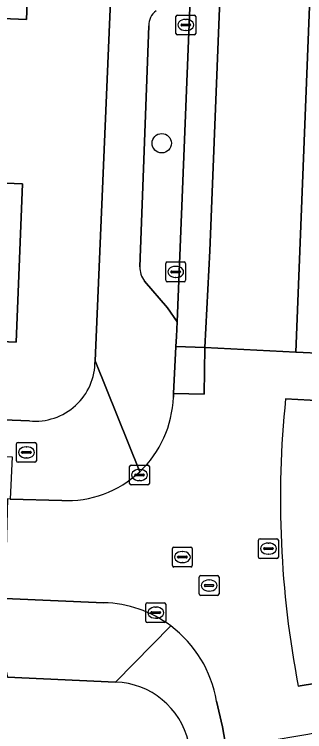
# Model space of a CAD drawing. Extents: x 161354 to 162026, y 386504 to 387460.
# Drawn here: x 161740.85 to 161755.51, y 387275.1 to 387311.28 of the extents above; entities that cross this region are included whole.
import ezdxf

# ---------------------------------------------------------------- set-up
doc = ezdxf.new("R2010")
doc.units = 0
for name, color, linetype in [('IMGEO_Boom', 7, 'Continuous'), ('IMGEO_Brandkraan', 7, 'Continuous'), ('IMGEO_Erf', 7, 'Continuous'), ('IMGEO_Groenvoorziening', 7, 'Continuous'), ('IMGEO_Kolk', 7, 'Continuous'), ('IMGEO_Pand', 7, 'Continuous'), ('IMGEO_Parkeervlak_open', 7, 'Continuous'), ('IMGEO_Rijbaan_lokaal_gesloten', 7, 'Continuous'), ('IMGEO_Rijbaan_lokaal_open', 7, 'Continuous'), ('IMGEO_Rioolput', 7, 'Continuous'), ('IMGEO_Voetpad_open', 7, 'Continuous')]:
    doc.layers.add(name, color=color, linetype=linetype)

msp = doc.modelspace()

# ---------------------------------------------------------------- linework, layer by layer
at = {"layer": 'IMGEO_Boom'}
msp.add_circle((161748.293, 387304.777), 0.489, dxfattribs=at)
at = {"layer": 'IMGEO_Brandkraan'}
for p, q in [((161741.034, 387289.683), (161741.886, 387289.683)), ((161740.959, 387288.757), (161740.959, 387289.609)), ((161741.447, 387289.463), (161741.472, 387289.463)), ((161741.96, 387289.609), (161741.96, 387288.757)), ((161741.218, 387289.177), (161741.218, 387289.189)), ((161741.656, 387289.14), (161741.258, 387289.14)), ((161741.261, 387289.226), (161741.659, 387289.226)), ((161741.702, 387289.189), (161741.702, 387289.177)), ((161741.886, 387288.683), (161741.034, 387288.683)), ((161741.47, 387288.903), (161741.445, 387288.903))]:
    msp.add_line(p, q, dxfattribs=at)
for points in [[(161741.034, 387289.683), (161741.886, 387289.683)], [(161740.959, 387288.757), (161740.959, 387289.609)], [(161741.96, 387289.609), (161741.96, 387288.757)], [(161741.886, 387288.683), (161741.034, 387288.683)]]:
    msp.add_lwpolyline(points, dxfattribs=at)
for centre, radius, start, end in [((161741.036, 387289.607), 0.0765, 91.552, 178.448), ((161741.036, 387289.607), 0.0765, 91.552, 178.448), ((161741.884, 387289.607), 0.0765, 1.552, 88.448), ((161741.884, 387289.607), 0.0765, 1.552, 88.448), ((161741.258, 387289.186), 0.0403, 85.8775, 175.7526), ((161741.255, 387289.176), 0.0366, 178.938, 274.7102), ((161741.659, 387289.183), 0.043, 264.8664, 352.4533), ((161741.663, 387289.188), 0.0386, 1.7309, 96.639), ((161741.036, 387288.759), 0.0765, 181.552, 268.448), ((161741.036, 387288.759), 0.0765, 181.552, 268.448), ((161741.884, 387288.759), 0.0765, 271.552, 358.448), ((161741.884, 387288.759), 0.0765, 271.552, 358.448)]:
    msp.add_arc(centre, radius, start, end, dxfattribs=at)
for centre, major_axis, ratio, start_param, end_param in [((161741.446, 387289.183), (-0.387, 0.002), 0.722429, 4.712389, 7.853982), ((161741.471, 387289.183), (-0.39, 0.002), 0.717154, 1.570796, 4.712389)]:
    msp.add_ellipse(centre, major_axis=major_axis, ratio=ratio, start_param=start_param, end_param=end_param, dxfattribs=at)
at = {"layer": 'IMGEO_Erf'}
for points in [[(161741.58, 387314.019), (161741.46, 387311.021), (161736.6, 387311.215), (161736.719, 387314.213)], [(161744.925, 387293.803), (161745.767, 387313.542)], [(161710.506, 387303.958), (161716.421, 387303.721), (161716.582, 387307.726), (161722.738, 387307.479), (161722.586, 387303.689), (161722.577, 387303.474), (161722.887, 387303.462), (161728.926, 387303.22), (161734.996, 387302.977), (161741.267, 387302.726), (161740.947, 387294.739), (161739.781, 387294.786), (161739.788, 387294.98), (161734.684, 387295.185), (161728.614, 387295.428), (161722.575, 387295.67), (161716.307, 387295.921), (161710.194, 387296.166)], [(161691.439, 387292.715), (161735.46, 387291.011), (161741.613, 387290.772)]]:
    msp.add_lwpolyline(points, dxfattribs=at)
msp.add_arc((161741.902, 387293.781), 3.023, 264.5099, 0.4169, dxfattribs=at)
at = {"layer": 'IMGEO_Groenvoorziening'}
msp.add_lwpolyline([(161745.962, 387277.602), (161740.509, 387277.851), (161740.428, 387278.146), (161730.277, 387278.502), (161730.236, 387278.232), (161704.119, 387279.248), (161704.147, 387279.69), (161700.052, 387279.843), (161700.021, 387279.396), (161653.208, 387281.315), (161653.225, 387282.57), (161645.84, 387282.862), (161645.779, 387281.605), (161630.612, 387282.233)], dxfattribs=at)
msp.add_arc((161745.819, 387273.666), 3.939, 13.2559, 87.9223, dxfattribs=at)
at = {"layer": 'IMGEO_Kolk'}
for p, q in [((161749.011, 387310.318), (161749.011, 387311.17)), ((161749.086, 387311.244), (161749.938, 387311.244)), ((161749.499, 387311.024), (161749.524, 387311.024)), ((161750.012, 387311.17), (161750.012, 387310.318)), ((161749.27, 387310.738), (161749.27, 387310.75)), ((161749.708, 387310.701), (161749.31, 387310.701)), ((161749.313, 387310.787), (161749.711, 387310.787)), ((161749.754, 387310.75), (161749.754, 387310.738)), ((161749.522, 387310.464), (161749.497, 387310.464)), ((161749.938, 387310.244), (161749.086, 387310.244)), ((161748.573, 387298.788), (161749.425, 387298.788)), ((161748.498, 387297.862), (161748.498, 387298.714)), ((161748.986, 387298.568), (161749.011, 387298.568)), ((161749.499, 387298.714), (161749.499, 387297.862)), ((161748.757, 387298.282), (161748.757, 387298.294)), ((161749.195, 387298.245), (161748.797, 387298.245)), ((161748.8, 387298.331), (161749.198, 387298.331)), ((161749.009, 387298.008), (161748.984, 387298.008)), ((161749.241, 387298.294), (161749.241, 387298.282)), ((161749.425, 387297.788), (161748.573, 387297.788)), ((161746.67, 387287.616), (161746.67, 387288.468)), ((161746.745, 387288.542), (161747.597, 387288.542)), ((161747.158, 387288.322), (161747.183, 387288.322)), ((161747.671, 387288.468), (161747.671, 387287.616)), ((161746.929, 387288.036), (161746.929, 387288.048)), ((161747.367, 387287.999), (161746.969, 387287.999)), ((161746.972, 387288.085), (161747.37, 387288.085)), ((161747.413, 387288.048), (161747.413, 387288.036)), ((161747.597, 387287.542), (161746.745, 387287.542)), ((161747.181, 387287.762), (161747.156, 387287.762)), ((161747.492, 387280.674), (161747.492, 387281.526)), ((161747.567, 387281.6), (161748.419, 387281.6)), ((161747.98, 387281.38), (161748.005, 387281.38)), ((161748.493, 387281.526), (161748.493, 387280.674)), ((161747.751, 387281.094), (161747.751, 387281.106)), ((161748.189, 387281.057), (161747.791, 387281.057)), ((161747.794, 387281.143), (161748.192, 387281.143)), ((161748.235, 387281.106), (161748.235, 387281.094)), ((161748.003, 387280.82), (161747.978, 387280.82)), ((161748.419, 387280.6), (161747.567, 387280.6))]:
    msp.add_line(p, q, dxfattribs=at)
for points in [[(161749.011, 387310.318), (161749.011, 387311.17)], [(161749.086, 387311.244), (161749.938, 387311.244)], [(161750.012, 387311.17), (161750.012, 387310.318)], [(161749.938, 387310.244), (161749.086, 387310.244)], [(161748.573, 387298.788), (161749.425, 387298.788)], [(161748.498, 387297.862), (161748.498, 387298.714)], [(161749.499, 387298.714), (161749.499, 387297.862)], [(161749.425, 387297.788), (161748.573, 387297.788)], [(161746.67, 387287.616), (161746.67, 387288.468)], [(161746.745, 387288.542), (161747.597, 387288.542)], [(161747.671, 387288.468), (161747.671, 387287.616)], [(161747.597, 387287.542), (161746.745, 387287.542)], [(161747.492, 387280.674), (161747.492, 387281.526)], [(161747.567, 387281.6), (161748.419, 387281.6)], [(161748.493, 387281.526), (161748.493, 387280.674)], [(161748.419, 387280.6), (161747.567, 387280.6)]]:
    msp.add_lwpolyline(points, dxfattribs=at)
for centre, radius, start, end in [((161749.088, 387311.168), 0.0765, 91.552, 178.448), ((161749.088, 387311.168), 0.0765, 91.552, 178.448), ((161749.936, 387311.168), 0.0765, 1.552, 88.448), ((161749.936, 387311.168), 0.0765, 1.552, 88.448), ((161749.31, 387310.747), 0.0403, 85.8775, 175.7526), ((161749.307, 387310.737), 0.0366, 178.938, 274.7102), ((161749.711, 387310.744), 0.043, 264.8664, 352.4533), ((161749.715, 387310.749), 0.0386, 1.7309, 96.639), ((161749.088, 387310.32), 0.0765, 181.552, 268.448), ((161749.088, 387310.32), 0.0765, 181.552, 268.448), ((161749.936, 387310.32), 0.0765, 271.552, 358.448), ((161749.936, 387310.32), 0.0765, 271.552, 358.448), ((161748.575, 387298.712), 0.0765, 91.552, 178.448), ((161748.575, 387298.712), 0.0765, 91.552, 178.448), ((161749.423, 387298.712), 0.0765, 1.552, 88.448), ((161749.423, 387298.712), 0.0765, 1.552, 88.448), ((161748.797, 387298.291), 0.0403, 85.8775, 175.7526), ((161748.794, 387298.281), 0.0366, 178.938, 274.7102), ((161749.198, 387298.288), 0.043, 264.8664, 352.4533), ((161749.202, 387298.293), 0.0386, 1.7309, 96.639), ((161748.575, 387297.864), 0.0765, 181.552, 268.448), ((161748.575, 387297.864), 0.0765, 181.552, 268.448), ((161749.423, 387297.864), 0.0765, 271.552, 358.448), ((161749.423, 387297.864), 0.0765, 271.552, 358.448), ((161746.747, 387288.466), 0.0765, 91.552, 178.448), ((161746.747, 387288.466), 0.0765, 91.552, 178.448), ((161747.595, 387288.466), 0.0765, 1.552, 88.448), ((161747.595, 387288.466), 0.0765, 1.552, 88.448), ((161746.969, 387288.045), 0.0403, 85.8775, 175.7526), ((161746.966, 387288.035), 0.0366, 178.938, 274.7102), ((161747.37, 387288.042), 0.043, 264.8664, 352.4533), ((161747.374, 387288.047), 0.0386, 1.7309, 96.639), ((161746.747, 387287.618), 0.0765, 181.552, 268.448), ((161746.747, 387287.618), 0.0765, 181.552, 268.448), ((161747.595, 387287.618), 0.0765, 271.552, 358.448), ((161747.595, 387287.618), 0.0765, 271.552, 358.448), ((161747.569, 387281.524), 0.0765, 91.552, 178.448), ((161747.569, 387281.524), 0.0765, 91.552, 178.448), ((161748.417, 387281.524), 0.0765, 1.552, 88.448), ((161748.417, 387281.524), 0.0765, 1.552, 88.448), ((161747.791, 387281.103), 0.0403, 85.8775, 175.7526), ((161747.788, 387281.093), 0.0366, 178.938, 274.7102), ((161748.192, 387281.1), 0.043, 264.8664, 352.4533), ((161748.196, 387281.105), 0.0386, 1.7309, 96.639), ((161747.569, 387280.676), 0.0765, 181.552, 268.448), ((161747.569, 387280.676), 0.0765, 181.552, 268.448), ((161748.417, 387280.676), 0.0765, 271.552, 358.448), ((161748.417, 387280.676), 0.0765, 271.552, 358.448)]:
    msp.add_arc(centre, radius, start, end, dxfattribs=at)
for centre, major_axis, ratio, start_param, end_param in [((161749.498, 387310.744), (-0.387, 0.002), 0.722429, 4.712389, 7.853982), ((161749.523, 387310.744), (-0.39, 0.002), 0.717154, 1.570796, 4.712389), ((161748.985, 387298.288), (-0.387, 0.002), 0.722429, 4.712389, 7.853982), ((161749.01, 387298.288), (-0.39, 0.002), 0.717154, 1.570796, 4.712389), ((161747.157, 387288.042), (-0.387, 0.002), 0.722429, 4.712389, 7.853982), ((161747.182, 387288.042), (-0.39, 0.002), 0.717154, 1.570796, 4.712389), ((161747.979, 387281.1), (-0.387, 0.002), 0.722429, 4.712389, 7.853982), ((161748.004, 387281.1), (-0.39, 0.002), 0.717154, 1.570796, 4.712389)]:
    msp.add_ellipse(centre, major_axis=major_axis, ratio=ratio, start_param=start_param, end_param=end_param, dxfattribs=at)
at = {"layer": 'IMGEO_Pand'}
for points in [[(161741.58, 387314.019), (161736.719, 387314.213), (161736.6, 387311.215), (161741.46, 387311.021)], [(161734.684, 387295.185), (161739.788, 387294.98), (161739.781, 387294.786), (161740.947, 387294.739), (161741.267, 387302.726), (161734.996, 387302.977)]]:
    msp.add_lwpolyline(points, close=True, dxfattribs=at)
at = {"layer": 'IMGEO_Parkeervlak_open'}
for points in [[(161747.422, 387297.825), (161748.582, 387296.478), (161749.067, 387295.765), (161749.789, 387313.724)], [(161747.646, 387310.703), (161747.182, 387298.543)]]:
    msp.add_lwpolyline(points, dxfattribs=at)
for centre, radius, start, end in [((161748.492, 387310.754), 0.847, 124.8995, 183.4545), ((161748.363, 387298.539), 1.181, 179.791, 217.1746)]:
    msp.add_arc(centre, radius, start, end, dxfattribs=at)
at = {"layer": 'IMGEO_Rijbaan_lokaal_gesloten'}
for points in [[(161753.463, 387420.181), (161753.782, 387417.976), (161753.833, 387416.395), (161753.252, 387400.903), (161752.942, 387393.862), (161752.866, 387390.605), (161750.133, 387321.953), (161750.092, 387321.014), (161749.856, 387314.921), (161749.789, 387313.724), (161749.067, 387295.765), (161749.043, 387295.035), (161749.007, 387294.518), (161750.468, 387294.47), (161750.721, 387299.346), (161755.377, 387415.892)], [(161755.377, 387415.892), (161750.721, 387299.346), (161750.468, 387294.47), (161755.059, 387294.244), (161759.334, 387401.873), (161760.833, 387401.83), (161760.874, 387402.878)], [(161756.263, 387287.324), (161756.336, 387289.523), (161756.416, 387291.791), (161754.547, 387291.877)], [(161755.191, 387277.395), (161757.03, 387277.697)]]:
    msp.add_lwpolyline(points, dxfattribs=at)
for points in [[(161760.709, 387398.691), (161760.833, 387401.83), (161759.334, 387401.873), (161755.059, 387294.244), (161756.533, 387294.175), (161756.697, 387297.734)], [(161750.468, 387294.47), (161749.007, 387294.518), (161748.889, 387292.154), (161750.433, 387292.127)]]:
    msp.add_lwpolyline(points, close=True, dxfattribs=at)
msp.add_arc((161804.003, 387286.821), 49.714, 174.1627, 190.9297, dxfattribs=at)
at = {"layer": 'IMGEO_Rijbaan_lokaal_open'}
for points in [[(161754.547, 387291.877), (161756.416, 387291.791), (161756.445, 387292.726), (161756.533, 387294.175), (161755.059, 387294.244), (161750.468, 387294.47), (161750.433, 387292.127), (161748.889, 387292.154), (161748.88, 387291.963)], [(161743.241, 387286.756), (161740.633, 387286.828), (161740.501, 387286.836), (161740.371, 387281.819), (161745.363, 387281.603)], [(161751.054, 387276.637), (161751.355, 387275.338), (161751.554, 387274.278), (161753.462, 387274.594), (161755.668, 387274.977), (161757.494, 387275.323), (161757.03, 387277.697), (161755.191, 387277.395)]]:
    msp.add_lwpolyline(points, dxfattribs=at)
for centre, radius, start, end in [((161743.49, 387292.142), 5.393, 313.2043, 358.0966), ((161804.003, 387286.821), 49.714, 174.1627, 190.9297), ((161743.491, 387292.143), 5.393, 267.3422, 313.1857), ((161745.21, 387275.689), 5.916, 53.2642, 88.5209), ((161745.209, 387275.682), 5.923, 9.2807, 53.2933)]:
    msp.add_arc(centre, radius, start, end, dxfattribs=at)
at = {"layer": 'IMGEO_Rioolput'}
for p, q in [((161753.183, 387283.904), (161753.183, 387284.756)), ((161753.258, 387284.83), (161754.11, 387284.83)), ((161753.671, 387284.61), (161753.696, 387284.61)), ((161754.184, 387284.756), (161754.184, 387283.904)), ((161748.836, 387283.477), (161748.836, 387284.329)), ((161748.911, 387284.403), (161749.763, 387284.403)), ((161749.837, 387284.329), (161749.837, 387283.477)), ((161753.442, 387284.324), (161753.442, 387284.336)), ((161753.88, 387284.287), (161753.482, 387284.287)), ((161753.485, 387284.373), (161753.883, 387284.373)), ((161753.926, 387284.336), (161753.926, 387284.324)), ((161749.095, 387283.897), (161749.095, 387283.909)), ((161749.138, 387283.946), (161749.536, 387283.946)), ((161749.324, 387284.183), (161749.349, 387284.183)), ((161749.579, 387283.909), (161749.579, 387283.897)), ((161753.694, 387284.05), (161753.669, 387284.05)), ((161749.533, 387283.86), (161749.135, 387283.86)), ((161749.347, 387283.623), (161749.322, 387283.623)), ((161754.11, 387283.83), (161753.258, 387283.83)), ((161749.763, 387283.403), (161748.911, 387283.403)), ((161750.186, 387282.043), (161750.186, 387282.895)), ((161750.261, 387282.969), (161751.113, 387282.969)), ((161751.187, 387282.895), (161751.187, 387282.043)), ((161750.445, 387282.463), (161750.445, 387282.475)), ((161750.488, 387282.512), (161750.886, 387282.512)), ((161750.674, 387282.749), (161750.699, 387282.749)), ((161750.929, 387282.475), (161750.929, 387282.463)), ((161750.883, 387282.426), (161750.485, 387282.426)), ((161750.697, 387282.189), (161750.672, 387282.189)), ((161751.113, 387281.969), (161750.261, 387281.969))]:
    msp.add_line(p, q, dxfattribs=at)
for points in [[(161753.183, 387283.904), (161753.183, 387284.756)], [(161753.258, 387284.83), (161754.11, 387284.83)], [(161754.184, 387284.756), (161754.184, 387283.904)], [(161748.836, 387283.477), (161748.836, 387284.329)], [(161748.911, 387284.403), (161749.763, 387284.403)], [(161749.837, 387284.329), (161749.837, 387283.477)], [(161754.11, 387283.83), (161753.258, 387283.83)], [(161749.763, 387283.403), (161748.911, 387283.403)], [(161750.186, 387282.043), (161750.186, 387282.895)], [(161750.261, 387282.969), (161751.113, 387282.969)], [(161751.187, 387282.895), (161751.187, 387282.043)], [(161751.113, 387281.969), (161750.261, 387281.969)]]:
    msp.add_lwpolyline(points, dxfattribs=at)
for centre, radius, start, end in [((161753.26, 387284.754), 0.0765, 91.552, 178.448), ((161753.26, 387284.754), 0.0765, 91.552, 178.448), ((161754.108, 387284.754), 0.0765, 1.552, 88.448), ((161754.108, 387284.754), 0.0765, 1.552, 88.448), ((161748.913, 387284.327), 0.0765, 91.552, 178.448), ((161748.913, 387284.327), 0.0765, 91.552, 178.448), ((161749.761, 387284.327), 0.0765, 1.552, 88.448), ((161749.761, 387284.327), 0.0765, 1.552, 88.448), ((161753.482, 387284.333), 0.0403, 85.8775, 175.7526), ((161753.479, 387284.323), 0.0366, 178.938, 274.7102), ((161753.883, 387284.33), 0.043, 264.8664, 352.4533), ((161753.887, 387284.335), 0.0386, 1.7309, 96.639), ((161749.135, 387283.906), 0.0403, 85.8775, 175.7526), ((161749.132, 387283.896), 0.0366, 178.938, 274.7102), ((161749.536, 387283.903), 0.043, 264.8664, 352.4533), ((161749.54, 387283.908), 0.0386, 1.7309, 96.639), ((161753.26, 387283.906), 0.0765, 181.552, 268.448), ((161753.26, 387283.906), 0.0765, 181.552, 268.448), ((161754.108, 387283.906), 0.0765, 271.552, 358.448), ((161754.108, 387283.906), 0.0765, 271.552, 358.448), ((161748.913, 387283.479), 0.0765, 181.552, 268.448), ((161748.913, 387283.479), 0.0765, 181.552, 268.448), ((161749.761, 387283.479), 0.0765, 271.552, 358.448), ((161749.761, 387283.479), 0.0765, 271.552, 358.448), ((161750.263, 387282.893), 0.0765, 91.552, 178.448), ((161750.263, 387282.893), 0.0765, 91.552, 178.448), ((161751.111, 387282.893), 0.0765, 1.552, 88.448), ((161751.111, 387282.893), 0.0765, 1.552, 88.448), ((161750.485, 387282.472), 0.0403, 85.8775, 175.7526), ((161750.482, 387282.462), 0.0366, 178.938, 274.7102), ((161750.886, 387282.469), 0.043, 264.8664, 352.4533), ((161750.89, 387282.474), 0.0386, 1.7309, 96.639), ((161750.263, 387282.045), 0.0765, 181.552, 268.448), ((161750.263, 387282.045), 0.0765, 181.552, 268.448), ((161751.111, 387282.045), 0.0765, 271.552, 358.448), ((161751.111, 387282.045), 0.0765, 271.552, 358.448)]:
    msp.add_arc(centre, radius, start, end, dxfattribs=at)
for centre, major_axis, ratio, start_param, end_param in [((161753.67, 387284.33), (-0.387, 0.002), 0.722429, 4.712389, 7.853982), ((161753.695, 387284.33), (-0.39, 0.002), 0.717154, 1.570796, 4.712389), ((161749.323, 387283.903), (-0.387, 0.002), 0.722429, 4.712389, 7.853982), ((161749.348, 387283.903), (-0.39, 0.002), 0.717154, 1.570796, 4.712389), ((161750.673, 387282.469), (-0.387, 0.002), 0.722429, 4.712389, 7.853982), ((161750.698, 387282.469), (-0.39, 0.002), 0.717154, 1.570796, 4.712389)]:
    msp.add_ellipse(centre, major_axis=major_axis, ratio=ratio, start_param=start_param, end_param=end_param, dxfattribs=at)
at = {"layer": 'IMGEO_Voetpad_open'}
for points in [[(161749.789, 387313.724), (161749.856, 387314.921), (161748.706, 387315.017), (161748.919, 387321.107), (161746.092, 387321.697), (161746.03, 387320.109), (161745.834, 387315.132), (161745.78, 387313.85), (161745.767, 387313.542), (161744.925, 387293.803), (161747.182, 387288.211)], [(161747.182, 387298.543), (161747.646, 387310.703)], [(161748.88, 387291.963), (161748.889, 387292.154), (161749.007, 387294.518), (161749.043, 387295.035), (161749.067, 387295.765), (161748.582, 387296.478), (161747.422, 387297.825)], [(161747.182, 387288.211), (161744.925, 387293.803)], [(161741.613, 387290.772), (161735.46, 387291.011), (161691.439, 387292.715)], [(161734.702, 387288.947), (161734.82, 387289.162), (161740.736, 387288.955), (161740.633, 387286.828), (161743.241, 387286.756)], [(161697.754, 387281.155), (161693.601, 387281.339), (161693.679, 387283.609), (161691.886, 387283.692), (161691.792, 387281.42), (161678.707, 387281.931), (161678.77, 387284.224), (161676.976, 387284.305), (161676.881, 387282.013), (161672.185, 387282.233), (161653.24, 387282.963), (161653.225, 387282.57), (161653.208, 387281.315), (161700.021, 387279.396), (161700.052, 387279.843), (161704.147, 387279.69), (161704.119, 387279.248), (161730.236, 387278.232), (161730.277, 387278.502), (161740.428, 387278.146), (161740.509, 387277.851), (161745.962, 387277.602), (161748.749, 387280.43)], [(161745.363, 387281.603), (161740.371, 387281.819), (161740.293, 387279.63), (161735.045, 387279.713), (161697.754, 387281.155)], [(161748.749, 387280.43), (161745.962, 387277.602)], [(161751.779, 387273.085), (161751.554, 387274.278), (161751.355, 387275.338), (161751.054, 387276.637)]]:
    msp.add_lwpolyline(points, dxfattribs=at)
for centre, radius, start, end in [((161748.492, 387310.754), 0.847, 124.8995, 183.4545), ((161748.363, 387298.539), 1.181, 179.791, 217.1746), ((161741.902, 387293.781), 3.023, 264.5099, 0.4169), ((161743.49, 387292.142), 5.393, 313.2043, 358.0966), ((161743.491, 387292.143), 5.393, 267.3422, 313.1857), ((161745.21, 387275.689), 5.916, 53.2642, 88.5209), ((161745.209, 387275.682), 5.923, 9.2807, 53.2933), ((161745.819, 387273.666), 3.939, 13.2559, 87.9223)]:
    msp.add_arc(centre, radius, start, end, dxfattribs=at)

doc.saveas('drawing.dxf')
